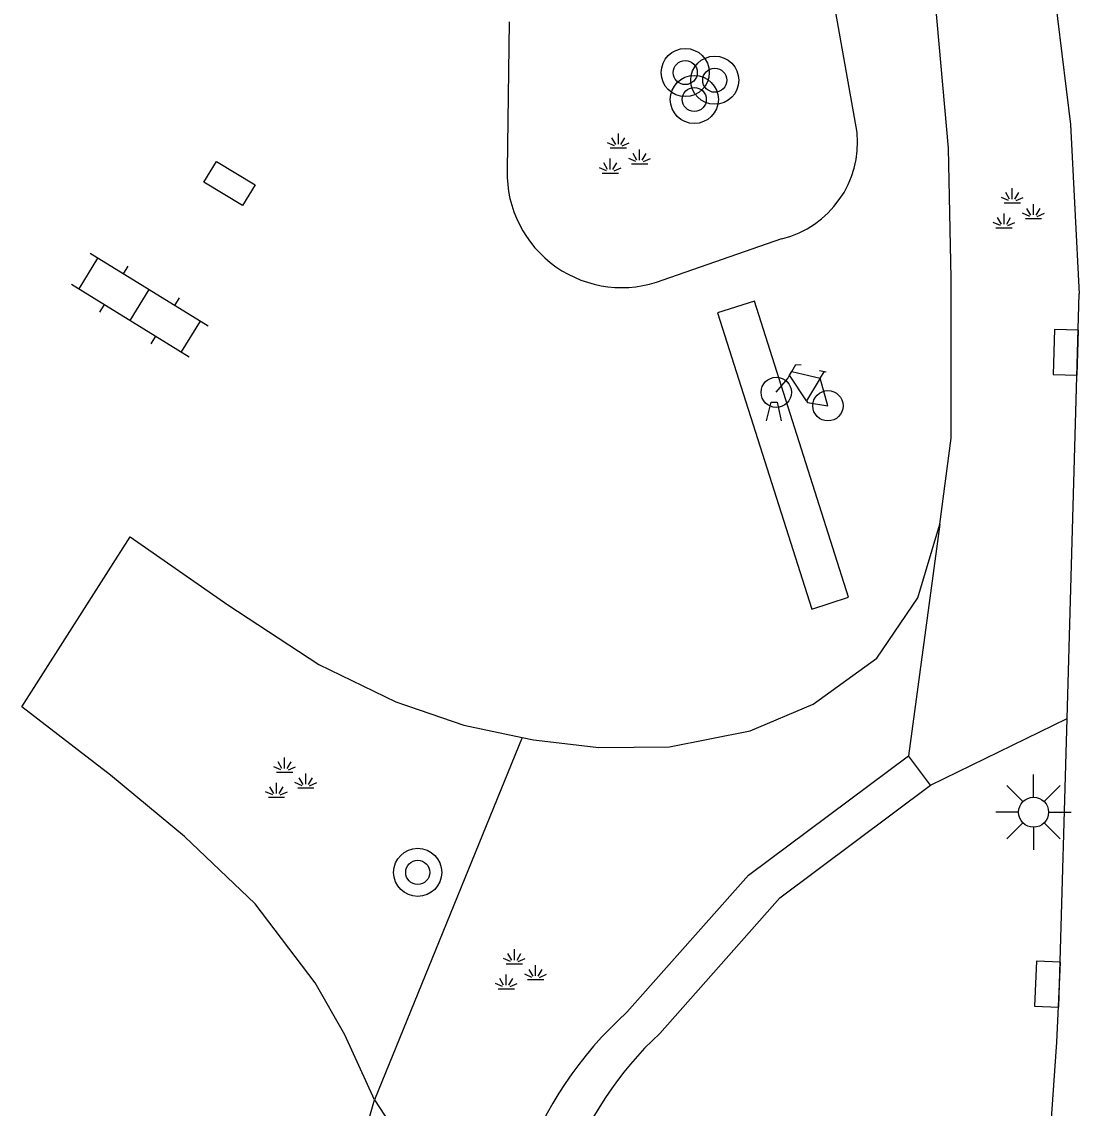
# Model space of a CAD drawing. Extents: x 125000 to 129004, y 397500 to 399008.
# Drawn here: x 126935.51 to 126953.1, y 398660.57 to 398678.63 of the extents above; entities that cross this region are included whole.
import ezdxf

# ---------------------------------------------------------------- set-up
doc = ezdxf.new("R2010")
doc.units = 0
for name, color, linetype in [('gg-knt-onverhard', 7, 'Continuous'), ('gg-knt-verharding', 7, 'Continuous'), ('gg-knt-verharding nz', 7, 'Continuous'), ('gt-grn-groengrens', 7, 'Continuous'), ('gt-symb-boom', 7, 'Continuous'), ('gt-symb-fietsenrek', 7, 'Continuous'), ('gt-symb-groenvak', 7, 'Continuous'), ('gt-symb-klinker verharding', 7, 'Continuous'), ('gt-symb-kolk', 7, 'Continuous'), ('gt-symb-kolk center center', 7, 'Continuous'), ('gt-symb-lichtmast', 7, 'Continuous')]:
    doc.layers.add(name, color=color, linetype=linetype)

# ---------------------------------------------------------------- blocks, each defined once
blk = doc.blocks.new('gt0-KOLK')
at = {"layer": 'gt-symb-kolk'}
blk.add_lwpolyline([(0, 0), (0.375, 0), (0.375, 0.4), (-0.375, 0.4), (-0.375, 0), (0, 0)], dxfattribs=at)
blk = doc.blocks.new('gt0-LMAST')
at = {"layer": 'gt-symb-lichtmast'}
for p, q in [((-0.005, 0.246), (-0.005, 0.621)), ((-0.182, 0.173), (-0.447, 0.438)), ((0.172, 0.173), (0.437, 0.438)), ((-0.255, -0.004), (-0.63, -0.004)), ((0.245, -0.004), (0.62, -0.004)), ((-0.182, -0.181), (-0.447, -0.446)), ((-0.005, -0.254), (-0.005, -0.629)), ((0.437, -0.446), (0.172, -0.181))]:
    blk.add_line(p, q, dxfattribs=at)
blk.add_circle((-0.005, -0.004), 0.25, dxfattribs=at)
blk = doc.blocks.new('gt0-FREK')
at = {"layer": 'gt-symb-fietsenrek'}
for p, q in [((0.259, 0.762), (0.294, 0.823)), ((0.54, 0.335), (0.259, 0.762)), ((0.294, 0.823), (0.767, 0.714)), ((0.757, 0.841), (0.866, 0.816)), ((0.767, 0.714), (0.84, 0.822)), ((0.767, 0.714), (0.54, 0.335)), ((0.895, 0.252), (0.767, 0.714))]:
    blk.add_line(p, q, dxfattribs=at)
for points in [[(0.294, 0.823), (0.36, 0.937), (0.452, 0.935)], [(0.036, 0.476), (0.228, 0.708), (0.259, 0.762)], [(-0.124, 0), (-0.047, 0.312), (0.053, 0.312), (0.12, 0)], [(0.54, 0.335), (0.555, 0.305), (0.895, 0.252)]]:
    blk.add_lwpolyline(points, dxfattribs=at)
for centre in [(0.036, 0.476), (0.895, 0.252)]:
    blk.add_circle(centre, 0.252, dxfattribs=at)
blk = doc.blocks.new('gt0-GRVAK')
at = {"layer": 'gt-symb-groenvak'}
for p, q in [((-0.047, 0.214), (-0.047, 0.393)), ((-0.11, 0.189), (-0.228, 0.24)), ((-0.091, 0.211), (-0.156, 0.322)), ((-0.004, 0.211), (0.061, 0.322)), ((0.015, 0.189), (0.133, 0.24)), ((-0.182, 0.153), (0.088, 0.153)), ((0.262, -0.052), (0.197, 0.059)), ((0.305, -0.049), (0.305, 0.13)), ((0.349, -0.052), (0.414, 0.059)), ((-0.245, -0.228), (-0.363, -0.177)), ((-0.226, -0.206), (-0.291, -0.095)), ((-0.183, -0.203), (-0.183, -0.024)), ((-0.139, -0.206), (-0.074, -0.095)), ((-0.12, -0.228), (-0.002, -0.177)), ((0.243, -0.074), (0.125, -0.023)), ((0.17, -0.11), (0.441, -0.11)), ((0.368, -0.074), (0.486, -0.023)), ((-0.318, -0.264), (-0.047, -0.264))]:
    blk.add_line(p, q, dxfattribs=at)
blk = doc.blocks.new('gt0-BOOM')
at = {"layer": 'gt-symb-boom'}
for radius in [0.4, 0.2]:
    blk.add_circle((0, 0), radius, dxfattribs=at)
blk = doc.blocks.new('gt0-KL1')
at = {"layer": 'gt-symb-klinker verharding'}
for p, q in [((-0.5, 0.3), (-0.5, 0.45)), ((0.5, 0.3), (0.5, 0.45)), ((-1.15, 0.3), (1.15, 0.3)), ((-1, -0.3), (-1, 0.3)), ((0, -0.3), (0, 0.3)), ((1, -0.3), (1, 0.3)), ((-1.15, -0.3), (1.15, -0.3)), ((-0.5, -0.45), (-0.5, -0.3)), ((0.5, -0.45), (0.5, -0.3))]:
    blk.add_line(p, q, dxfattribs=at)
blk = doc.blocks.new('gt0-KOLKCC')
at = {"layer": 'gt-symb-kolk center center'}
blk.add_lwpolyline([(-0.375, 0.2), (0.375, 0.2), (0.375, -0.2), (-0.375, -0.2)], close=True, dxfattribs=at)

msp = doc.modelspace()

# ---------------------------------------------------------------- linework, layer by layer
at = {"layer": 'gg-knt-onverhard'}
msp.add_lwpolyline([(126941.38, 398660.708), (126942.403, 398659.148), (126943.547, 398656.539)], dxfattribs=at)
at = {"layer": 'gg-knt-verharding'}
for p, q in [((126949.406, 398676.785), (126948.866, 398679.84)), ((126943.619, 398678.627), (126943.586, 398676.159)), ((126946.181, 398674.338), (126948.155, 398675.022)), ((126952.901, 398667.048), (126953.1, 398674.105)), ((126952.773, 398662.625), (126952.901, 398667.048))]:
    msp.add_line(p, q, dxfattribs=at)
for points in [[(126950.779, 398670.278), (126950.97, 398671.707), (126950.972, 398674.365), (126950.924, 398676.524), (126950.615, 398679.999), (126950.125, 398682.765), (126949.612, 398684.987)], [(126952.163, 398683.383), (126952.952, 398676.917), (126953.1, 398674.105)], [(126943.835, 398666.733), (126944.024, 398666.693), (126945.113, 398666.567), (126946.287, 398666.579), (126947.629, 398666.844), (126948.677, 398667.286), (126949.732, 398668.051), (126950.416, 398669.055), (126950.779, 398670.278)], [(126941.38, 398660.708), (126940.886, 398661.791), (126940.392, 398662.652), (126939.395, 398663.965), (126938.222, 398665.084), (126936.991, 398666.103), (126935.514, 398667.24), (126937.316, 398670.068), (126938.939, 398668.937), (126940.454, 398667.945), (126941.737, 398667.322), (126942.868, 398666.939), (126943.835, 398666.733)], [(126940.046, 398655.383), (126940.61, 398658.026), (126941.38, 398660.708)]]:
    msp.add_lwpolyline(points, dxfattribs=at)
for centre, radius, start, end in [((126947.762, 398676.626), 1.652, 283.7645, 5.5175), ((126945.492, 398676.116), 1.907, 178.7119, 291.1708), ((126881.818, 398665.793), 71.026, 345.09836, 357.44354)]:
    msp.add_arc(centre, radius, start, end, dxfattribs=at)
at = {"layer": 'gg-knt-verharding nz'}
msp.add_lwpolyline([(126947.699, 398673.984), (126947.084, 398673.789), (126948.651, 398668.866), (126949.265, 398669.061), (126947.699, 398673.984)], dxfattribs=at)
at = {"layer": 'gt-grn-groengrens'}
for p, q in [((126950.779, 398670.278), (126950.261, 398666.427)), ((126950.624, 398665.938), (126952.901, 398667.048)), ((126943.835, 398666.733), (126941.38, 398660.708)), ((126950.624, 398665.938), (126950.261, 398666.427))]:
    msp.add_line(p, q, dxfattribs=at)
for points in [[(126945.577, 398662.164), (126947.601, 398664.446), (126950.261, 398666.427)], [(126946.124, 398661.813), (126948.12, 398664.064), (126950.624, 398665.938)]]:
    msp.add_lwpolyline(points, dxfattribs=at)
for centre, radius, start, end in [((126949.79, 398657.465), 6.311, 131.8751, 188.437), ((126950.061, 398657.571), 5.788, 132.8634, 187.8809)]:
    msp.add_arc(centre, radius, start, end, dxfattribs=at)

# ---------------------------------------------------------------- block references
at = {"layer": 'gt-symb-boom'}
for p in [(126946.548, 398677.782), (126947.038, 398677.655), (126946.698, 398677.335), (126942.099, 398664.49)]:
    msp.add_blockref('gt0-BOOM', p, dxfattribs=at)
at = {"layer": 'gt-symb-fietsenrek'}
msp.add_blockref('gt0-FREK', (126948.025, 398671.992), dxfattribs=at)
at = {"layer": 'gt-symb-groenvak'}
for p in [(126945.483, 398676.376), (126952.033, 398675.466), (126939.933, 398666.004), (126943.754, 398662.819)]:
    msp.add_blockref('gt0-GRVAK', p, dxfattribs=at)
at = {"layer": 'gt-symb-klinker verharding', "rotation": -31.671318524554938}
msp.add_blockref('gt0-KL1', (126937.476, 398673.919), dxfattribs=at)
at = {"layer": 'gt-symb-kolk'}
for p, rotation in [((126953.078, 398673.127), 88.33888795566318), ((126952.773, 398662.625), 87.64984047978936)]:
    msp.add_blockref('gt0-KOLK', p, dxfattribs=dict(at, rotation=rotation))
at = {"layer": 'gt-symb-kolk center center', "rotation": 148.86462514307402}
msp.add_blockref('gt0-KOLKCC', (126938.969, 398675.939), dxfattribs=at)
at = {"layer": 'gt-symb-lichtmast'}
msp.add_blockref('gt0-LMAST', (126952.345, 398665.493), dxfattribs=at)

doc.saveas('drawing.dxf')
